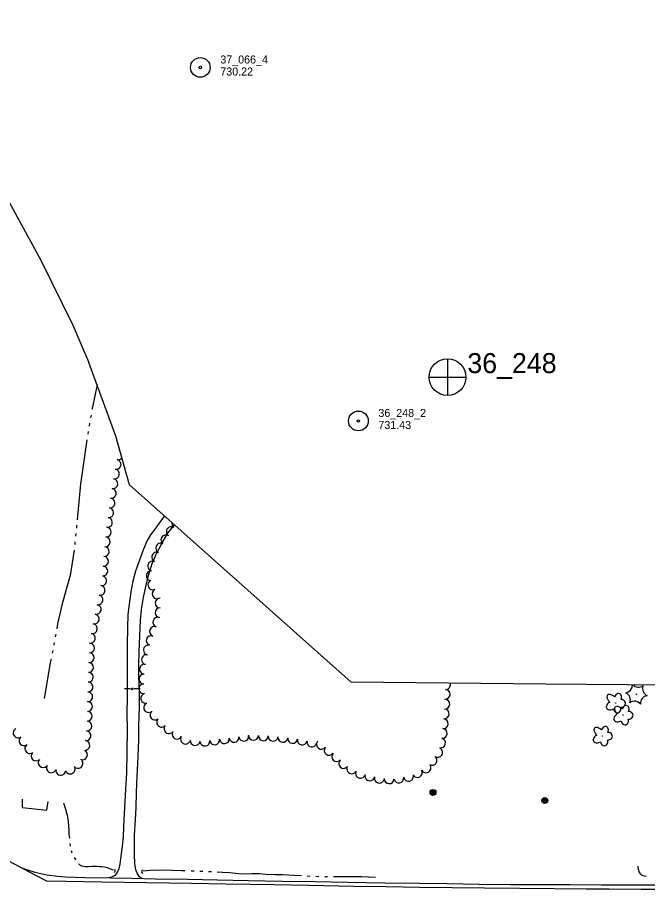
# Model space of a CAD drawing. Extents: x 589250 to 1188077, y 162953 to 363065.
# Drawn here: x 594944 to 595416, y 165060 to 165714 of the extents above; entities that cross this region are included whole.
import ezdxf

# ---------------------------------------------------------------- set-up
doc = ezdxf.new("R2010")
doc.units = 0
for name, color, linetype in [('E_DRN', 7, 'Continuous'), ('E_DWY', 7, 'Continuous'), ('E_FEN_P', 7, 'Continuous'), ('E_LAND_TreeLine_P', 7, 'Continuous'), ('E_LAND_Vegetation', 7, 'Continuous'), ('E_MAP_Limits', 7, 'Continuous'), ('E_MAP_PassPoints', 7, 'Continuous'), ('E_MAP_PhotoCenter', 7, 'Continuous'), ('E_MISCPROP', 7, 'Continuous'), ('E_RDWY', 7, 'Continuous'), ('E_RDWY_Gravel', 7, 'Continuous'), ('E_WAL', 7, 'Continuous'), ('E_WTR_FlowLine', 7, 'Continuous')]:
    doc.layers.add(name, color=color, linetype=linetype)

msp = doc.modelspace()

# ---------------------------------------------------------------- linework, layer by layer
at = {"layer": 'E_DRN'}
for centre, radius, start, end in [((595015.5, 165074.49), 1.47, 300.65439, 46.91459), ((595038.56, 165073.84), 1.74, 125.04116, 231.30137)]:
    msp.add_arc(centre, radius, start, end, dxfattribs=at)
at = {"layer": 'E_DWY'}
for p, q in [((595053.78, 165340.49), (595047.45, 165331.75)), ((595053.89, 165340.64), (595053.78, 165340.49)), ((595047.45, 165331.75), (595043.56, 165326.31)), ((595056.55, 165327.54), (595061.41, 165333.94)), ((595043.56, 165326.31), (595041.09, 165322.07)), ((595051.92, 165319.91), (595056.55, 165327.54)), ((595041.09, 165322.07), (595038.25, 165315.73)), ((595047.89, 165312.42), (595051.92, 165319.91)), ((595038.25, 165315.73), (595034.43, 165305.32)), ((595044.81, 165304.91), (595047.89, 165312.42)), ((595034.43, 165305.32), (595032.18, 165299.07)), ((595042.01, 165295.87), (595044.81, 165304.91)), ((595032.18, 165299.07), (595030.14, 165291.64)), ((595030.14, 165291.64), (595028.62, 165283.73)), ((595039.98, 165287.68), (595042.01, 165295.87)), ((595038.18, 165279.39), (595039.98, 165287.68)), ((595028.62, 165283.73), (595027.17, 165272.77)), ((595036.78, 165270.45), (595038.18, 165279.39)), ((595027.17, 165272.77), (595026.54, 165266.39)), ((595026.54, 165266.39), (595026.12, 165257.16)), ((595036.07, 165262.38), (595036.78, 165270.45)), ((595035.48, 165250.66), (595036.07, 165262.38)), ((595026.12, 165257.16), (595025.99, 165243.95)), ((595034.97, 165238.84), (595035.48, 165250.66)), ((595025.99, 165243.95), (595026.07, 165229.7)), ((595034.74, 165228.38), (595034.97, 165238.84)), ((595026.07, 165229.81), (595025.87, 165216.52)), ((595034.83, 165220.18), (595034.74, 165228.38)), ((595035.24, 165208.8), (595034.83, 165220.18)), ((595025.87, 165216.52), (595025.95, 165205.76)), ((595025.95, 165205.76), (595025.8, 165191.54)), ((595035.16, 165197.55), (595035.24, 165208.8)), ((595034.94, 165190.22), (595035.16, 165197.55)), ((595025.8, 165191.54), (595025.88, 165181.19)), ((595034.77, 165182.7), (595034.94, 165190.22)), ((595025.88, 165181.19), (595025.82, 165162.94)), ((595034.63, 165173.03), (595034.77, 165182.7)), ((595034.29, 165159.92), (595034.63, 165173.03)), ((595025.82, 165162.94), (595025.47, 165147.96)), ((595033.6, 165145.54), (595034.29, 165159.92)), ((595025.47, 165147.96), (595024.82, 165135.8)), ((595033.09, 165133.14), (595033.6, 165145.54)), ((595024.82, 165135.8), (595024.02, 165121.96)), ((595032.63, 165121.72), (595033.09, 165133.14)), ((595024.02, 165121.96), (595023.34, 165107.6)), ((595032.23, 165112.92), (595032.63, 165121.72)), ((595023.34, 165107.6), (595022.93, 165100.05)), ((595031.58, 165100.99), (595032.23, 165112.92)), ((595022.93, 165100.05), (595022.22, 165093.08)), ((595031.39, 165086.74), (595031.47, 165094.53)), ((595031.47, 165094.53), (595031.58, 165100.99)), ((595022.22, 165093.08), (595021.29, 165085.36)), ((595021.29, 165085.36), (595020.6, 165079.45)), ((595031.79, 165079.96), (595031.39, 165086.74)), ((595019.86, 165076.06), (595018.49, 165073.14)), ((595020.6, 165079.45), (595019.86, 165076.06)), ((595032.53, 165075.23), (595031.79, 165079.96)), ((595033.53, 165072.62), (595032.53, 165075.23)), ((595014.27, 165069.68), (595012.15, 165069.22)), ((595016.63, 165071.08), (595014.27, 165069.68)), ((595018.49, 165073.14), (595016.63, 165071.08)), ((595035.13, 165070.04), (595033.53, 165072.62)), ((595036.75, 165068.77), (595035.13, 165070.04))]:
    msp.add_line(p, q, dxfattribs=at)
at = {"layer": 'E_FEN_P'}
for p, q in [((595028.47, 165210.93), (595023.91, 165210.98)), ((595030.59, 165211.54), (595028.99, 165210.18)), ((595030.5, 165210.16), (595029.33, 165211.53)), ((595035.84, 165210.85), (595031.29, 165210.9))]:
    msp.add_line(p, q, dxfattribs=at)
at = {"layer": 'E_LAND_TreeLine_P'}
for centre, radius, start, end in [((595019.09, 165386.39), 3.66, 66.9985, 79.79735), ((595021.14, 165393.41), 3.66, 250.91456, 260.17355), ((595017.79, 165379.18), 3.66, 259.79735, 79.79735), ((595019.09, 165386.39), 3.66, 259.79735, 324.10565), ((595016.49, 165371.97), 3.66, 259.79735, 79.79735), ((595015.3, 165364.74), 3.66, 261.02154, 81.02154), ((595014.15, 165357.51), 3.66, 261.02154, 81.02154), ((595013.12, 165350.25), 3.66, 262.59698, 82.59698), ((595012.18, 165342.99), 3.66, 262.59698, 82.59698), ((595011.23, 165335.72), 3.66, 262.59698, 82.59698), ((595010.3, 165328.46), 3.66, 264.27589, 84.27589), ((595059.08, 165328.76), 3.68, 56.58651, 236.58651), ((595063.13, 165334.89), 3.68, 168.66964, 236.58651), ((595009.57, 165321.17), 3.66, 264.27589, 84.27589), ((595055.04, 165322.62), 3.68, 56.58651, 236.58651), ((595008.84, 165313.88), 3.66, 264.27589, 84.27589), ((595051.08, 165316.43), 3.68, 65.9096, 245.9096), ((595048.08, 165309.72), 3.68, 65.9096, 245.9096), ((595008.27, 165306.57), 3.66, 266.10098, 86.10098), ((595045.08, 165303.01), 3.68, 65.9096, 245.9096), ((595007.78, 165299.27), 3.66, 266.10098, 86.10098), ((595044.06, 165295.77), 3.68, 84.21356, 264.21356), ((595006.99, 165291.99), 3.66, 259.10707, 79.10707), ((595045.27, 165288.8), 3.68, 115.2807, 295.2807), ((595005.6, 165284.8), 3.66, 259.10707, 79.10707), ((595048.43, 165282.16), 3.68, 116.12696, 296.12696), ((595004.22, 165277.61), 3.66, 259.10707, 79.10707), ((595050.75, 165275.35), 3.68, 89.3153, 269.3153), ((595002.83, 165270.41), 3.66, 258.32225, 78.32225), ((595050.66, 165268), 3.68, 89.3153, 269.3153), ((595001.34, 165263.24), 3.66, 258.32225, 78.32225), ((595048.97, 165260.91), 3.68, 71.98206, 251.98206), ((594999.86, 165256.06), 3.66, 258.32225, 78.32225), ((594998.38, 165248.89), 3.66, 258.32225, 78.32225), ((595046.51, 165253.99), 3.68, 69.86096, 249.86096), ((594997.85, 165241.59), 3.66, 266.94069, 86.94069), ((595043.98, 165247.08), 3.68, 69.86096, 249.86096), ((595041.91, 165240.05), 3.68, 78.72764, 258.72764), ((594997.46, 165234.27), 3.66, 266.94069, 86.94069), ((595040.48, 165232.84), 3.68, 78.72764, 258.72764), ((594997.07, 165226.96), 3.66, 266.94069, 86.94069), ((595039.04, 165225.64), 3.68, 78.72764, 258.72764), ((594996.82, 165219.64), 3.66, 268.55222, 88.55222), ((595038.61, 165218.32), 3.68, 88.73232, 268.73232), ((594996.63, 165212.31), 3.66, 268.55222, 88.55222), ((595038.45, 165210.97), 3.68, 88.73232, 268.73232), ((595264.81, 165214.15), 3.68, 267.76632, 14.74098), ((594996.45, 165204.99), 3.66, 268.55222, 88.55222), ((595039.88, 165203.81), 3.68, 104.95146, 284.95146), ((595264.52, 165206.81), 3.68, 267.76632, 87.76632), ((594996.24, 165197.67), 3.66, 268.27324, 88.27324), ((595042.12, 165196.88), 3.68, 130.10246, 310.10246), ((595264.24, 165199.46), 3.68, 267.76632, 87.76632), ((594996.02, 165190.34), 3.66, 268.27324, 88.27324), ((595046.85, 165191.26), 3.68, 130.10246, 310.10246), ((595263.8, 165192.13), 3.68, 264.34455, 84.34455), ((594995.8, 165183.02), 3.66, 268.27324, 88.27324), ((595051.84, 165185.89), 3.68, 139.03849, 319.03849), ((595263.08, 165184.81), 3.68, 264.34455, 84.34455), ((594944.14, 165177.84), 3.66, 118.09807, 298.09807), ((595057.39, 165181.07), 3.68, 139.03849, 319.03849), ((595262.35, 165177.5), 3.68, 264.34455, 84.34455), ((594948.57, 165172.05), 3.66, 130.51791, 310.51791), ((594995.14, 165175.73), 3.66, 263.38359, 83.38359), ((595063.45, 165176.96), 3.68, 149.45325, 329.45325), ((595069.78, 165173.22), 3.68, 149.45325, 329.45325), ((595091.59, 165172.66), 3.68, 187.12684, 7.12684), ((595098.89, 165173.57), 3.68, 187.19266, 7.19266), ((595106.18, 165174.49), 3.68, 187.19266, 7.19266), ((595113.47, 165175.41), 3.68, 187.19266, 7.19266), ((595120.78, 165176.04), 3.68, 177.36412, 357.36412), ((595128.12, 165175.7), 3.68, 177.36412, 357.36412), ((595135.46, 165175.36), 3.68, 173.83506, 353.83506), ((595142.77, 165174.57), 3.68, 173.83506, 353.83506), ((595150.08, 165173.78), 3.68, 173.83506, 353.83506), ((595157.31, 165172.5), 3.68, 168.09756, 348.09756), ((595261.05, 165170.28), 3.68, 255.79613, 75.79613), ((594952.93, 165166.17), 3.66, 124.31317, 304.31317), ((594994.3, 165168.45), 3.66, 263.38359, 83.38359), ((595077, 165172.12), 3.68, 173.16381, 353.16381), ((595084.3, 165171.75), 3.68, 187.12684, 7.12684), ((595164.5, 165170.98), 3.68, 168.09756, 348.09756), ((595171.64, 165169.34), 3.68, 142.36996, 322.36996), ((595177.46, 165164.85), 3.68, 142.36996, 322.36996), ((594957.63, 165160.61), 3.66, 136.19123, 316.19123), ((594992.54, 165161.44), 3.66, 244.42777, 64.42777), ((595183.1, 165160.16), 3.68, 135.41701, 315.41701), ((595254.76, 165157.25), 3.68, 235.28281, 55.28281), ((595258.94, 165163.29), 3.68, 235.28281, 55.28281), ((594962.92, 165155.54), 3.66, 136.19123, 316.19123), ((594969.11, 165151.64), 3.66, 148.56795, 328.56795), ((594989.18, 165154.99), 3.66, 216.94586, 36.94586), ((595188.34, 165155), 3.68, 135.41701, 315.41701), ((595250.18, 165151.65), 3.68, 208.17555, 28.17555), ((594976.12, 165149.83), 3.66, 170.1822, 350.1822), ((594983.24, 165150.77), 3.66, 194.99122, 14.99122), ((595194.4, 165150.99), 3.68, 152.97728, 332.97728), ((595200.95, 165147.65), 3.68, 152.97728, 332.97728), ((595243.7, 165148.18), 3.68, 208.17555, 28.17555), ((595208.03, 165145.73), 3.68, 166.16697, 346.16697), ((595215.17, 165143.97), 3.68, 166.16697, 346.16697), ((595222.5, 165143.54), 3.68, 176.98338, 356.98338), ((595229.79, 165143.97), 3.68, 190.19941, 10.19941), ((595237.02, 165145.27), 3.68, 190.19941, 10.19941)]:
    msp.add_arc(centre, radius, start, end, dxfattribs=at)
at = {"layer": 'E_LAND_Vegetation'}
for centre, radius in [((595408.03, 165206.9), 0.167), ((595392.34, 165200.29), 0.128), ((595397.99, 165191.27), 0.128), ((595382.54, 165175.6), 0.128)]:
    msp.add_circle(centre, radius, dxfattribs=at)
for centre, radius, start, end in [((595399.12, 165213.83), 5.91, 279.28625, 1.04755), ((595409.57, 165218.07), 5.9, 224.50897, 305.01138), ((595418.47, 165211.15), 5.9, 159.24646, 245.01137), ((595397.58, 165202.65), 5.9, 339.24647, 65.01138), ((595416.89, 165200.03), 5.9, 99.24184, 185.00676), ((595406.49, 165195.73), 5.9, 39.24646, 125.01137)]:
    msp.add_arc(centre, radius, start, end, dxfattribs=at)
for centre, major_axis, ratio in [((595389.78, 165202.93), (3.45, -3.27), 0.560249), ((595394.02, 165203.93), (-1.32, -3.38), 0.716896), ((595389.34, 165198.43), (3.72, 1.99), 0.691916), ((595396.32, 165200.12), (-3.45, 0.14), 0.832022), ((595393.46, 165196.55), (-0.89, 3.5), 0.782863), ((595395.42, 165193.91), (3.45, -3.27), 0.560249), ((595399.67, 165194.92), (-1.32, -3.38), 0.716896), ((595401.97, 165191.1), (-3.45, 0.14), 0.832022), ((595394.99, 165189.41), (3.72, 1.99), 0.691916), ((595399.11, 165187.53), (-0.89, 3.5), 0.782863), ((595379.98, 165178.24), (3.45, -3.27), 0.560249), ((595384.22, 165179.24), (-1.32, -3.38), 0.716896), ((595379.54, 165173.74), (3.72, 1.99), 0.691916), ((595386.52, 165175.43), (-3.45, 0.14), 0.832022), ((595383.66, 165171.86), (-0.89, 3.5), 0.782863)]:
    msp.add_ellipse(centre, major_axis=major_axis, ratio=ratio, start_param=1.570796, end_param=4.712389, dxfattribs=at)
at = {"layer": 'E_MAP_Limits'}
for p, q in [((594861.6, 165714.35), (594961.12, 165532.44)), ((594961.12, 165532.44), (594985.18, 165483.57)), ((594985.18, 165483.57), (594997.3, 165455.71)), ((595017.59, 165400.29), (594997.3, 165455.71)), ((595027.71, 165363.94), (595017.59, 165400.29)), ((595194.09, 165215.84), (595027.71, 165363.94)), ((595339.84, 165214.37), (595194.09, 165215.84)), ((595495.64, 165213.33), (595339.84, 165214.37))]:
    msp.add_line(p, q, dxfattribs=at)
at = {"layer": 'E_MAP_PassPoints'}
for centre, radius in [((595080.88, 165676.83), 7.38), ((595080.88, 165676.83), 0.945), ((595199.43, 165411.81), 7.38), ((595199.43, 165411.81), 7.38), ((595199.43, 165411.81), 0.945), ((595199.43, 165411.81), 0.945)]:
    msp.add_circle(centre, radius, dxfattribs=at)
at = {"layer": 'E_MAP_PhotoCenter'}
for p, q in [((595266.26, 165458.49), (595266.19, 165431.09)), ((595266.26, 165458.49), (595266.19, 165431.09)), ((595252.57, 165444.69), (595280.03, 165444.68)), ((595252.57, 165444.69), (595280.03, 165444.68))]:
    msp.add_line(p, q, dxfattribs=at)
msp.add_circle((595266.31, 165444.7), 13.78, dxfattribs=at)
msp.add_circle((595266.31, 165444.7), 13.78, dxfattribs=at)
at = {"layer": 'E_MISCPROP'}
for centre, radius in [((595255.39, 165133.26), 2.23), ((595255.39, 165133.26), 1.67), ((595255.39, 165133.26), 1.12), ((595255.39, 165133.26), 0.558), ((595339.22, 165127.23), 2.23), ((595339.22, 165127.23), 1.67), ((595339.22, 165127.23), 1.12), ((595339.22, 165127.23), 0.558)]:
    msp.add_circle(centre, radius, dxfattribs=at)
at = {"layer": 'E_RDWY'}
for p, q in [((594945.76, 165077.19), (594936.77, 165082)), ((594957.46, 165071.09), (594945.76, 165077.19)), ((594965.8, 165066.8), (594957.46, 165071.09)), ((594980.02, 165066.55), (594965.8, 165066.8)), ((595006.88, 165066.01), (594980.02, 165066.55)), ((595040.69, 165065.49), (595006.88, 165066.01)), ((595074.33, 165064.94), (595040.69, 165065.49)), ((595099.88, 165064.48), (595074.33, 165064.94)), ((595136.09, 165063.87), (595099.88, 165064.48)), ((595162.54, 165063.38), (595136.09, 165063.87)), ((595195.67, 165062.78), (595162.54, 165063.38)), ((595220.56, 165062.41), (595195.67, 165062.78)), ((595245.41, 165062.1), (595220.56, 165062.41)), ((595269.65, 165061.74), (595245.41, 165062.1)), ((595294.06, 165061.5), (595269.65, 165061.74)), ((595320.48, 165061.21), (595294.06, 165061.5)), ((595346.28, 165060.99), (595320.48, 165061.21)), ((595370.36, 165060.78), (595346.28, 165060.99)), ((595387.65, 165060.69), (595370.36, 165060.78)), ((595411.57, 165060.59), (595387.65, 165060.69)), ((595435.32, 165060.44), (595411.57, 165060.59))]:
    msp.add_line(p, q, dxfattribs=at)
at = {"layer": 'E_RDWY_Gravel'}
for p, q in [((594945.69, 165077.23), (594951.3, 165075.14)), ((594951.3, 165075.14), (594956.82, 165073.5)), ((594956.82, 165073.5), (594965.66, 165071.57)), ((594965.66, 165071.57), (594973.92, 165070.38)), ((594973.92, 165070.38), (594979.56, 165069.88)), ((594979.56, 165069.88), (594994.16, 165069.57)), ((594994.16, 165069.57), (595013.37, 165069.2)), ((595013.37, 165069.2), (595029.41, 165068.9)), ((595029.41, 165068.9), (595047.17, 165068.57)), ((595047.17, 165068.57), (595071.2, 165068.12)), ((595071.2, 165068.12), (595093.73, 165067.77)), ((595093.73, 165067.77), (595116.91, 165067.28)), ((595116.91, 165067.28), (595142.36, 165066.84)), ((595142.36, 165066.84), (595166.77, 165066.36)), ((595166.77, 165066.36), (595191.42, 165066.08)), ((595191.42, 165066.08), (595219.31, 165065.52)), ((595219.31, 165065.52), (595244.76, 165065.11)), ((595244.76, 165065.11), (595266.08, 165064.96)), ((595266.08, 165064.96), (595289.95, 165064.54)), ((595289.95, 165064.54), (595313.48, 165064.3)), ((595313.48, 165064.3), (595335.9, 165064.27)), ((595335.9, 165064.27), (595358.37, 165064.11)), ((595358.37, 165064.11), (595381.77, 165064.03)), ((595381.77, 165064.03), (595406.61, 165063.94)), ((595406.61, 165063.94), (595428.48, 165063.88))]:
    msp.add_line(p, q, dxfattribs=at)
at = {"layer": 'E_WAL'}
for p, q in [((594947.22, 165128.29), (594947.12, 165121.9)), ((594947.12, 165121.9), (594965.7, 165120.01)), ((594965.7, 165120.01), (594966.8, 165126.48))]:
    msp.add_line(p, q, dxfattribs=at)
at = {"layer": 'E_WTR_FlowLine'}
for p, q in [((595003.41, 165439.02), (594999.93, 165422.26)), ((594999.93, 165422.26), (594999.59, 165420.3)), ((594998.87, 165416.19), (594998.52, 165414.14)), ((594997.8, 165410.04), (594997.44, 165407.98)), ((594996.73, 165403.88), (594996.37, 165401.83)), ((594995.74, 165397.71), (594991.49, 165367.8)), ((594991.06, 165364.75), (594988.49, 165337.75)), ((594991.49, 165367.8), (594991.06, 165364.75)), ((594988.09, 165333.6), (594987.89, 165331.53)), ((594987.48, 165327.38), (594987.27, 165325.31)), ((594986.86, 165321.16), (594986.66, 165319.09)), ((594986.09, 165313.35), (594983.12, 165295.93)), ((594986.25, 165314.94), (594986.09, 165313.35)), ((594983.12, 165295.93), (594980.15, 165285.4)), ((594980.15, 165285.4), (594976.88, 165273.78)), ((594976.88, 165273.78), (594973.78, 165259.67)), ((594973.78, 165259.67), (594973.13, 165256.04)), ((594972.4, 165251.94), (594972.03, 165249.89)), ((594971.3, 165245.79), (594971.01, 165244.16)), ((594970.13, 165239.65), (594969.73, 165237.61)), ((594971.01, 165244.16), (594970.92, 165243.74)), ((594968.94, 165233.51), (594968.33, 165230.37)), ((594968.33, 165230.37), (594963.81, 165203.75)), ((594980.1, 165120.35), (594978.44, 165125.16)), ((594981.48, 165114.9), (594980.1, 165120.35)), ((594981.98, 165111.36), (594981.48, 165114.9)), ((594982.29, 165108.27), (594981.98, 165111.36)), ((594982.43, 165104.99), (594982.29, 165108.27)), ((594982.59, 165102.07), (594982.43, 165104.99)), ((594982.87, 165099.04), (594982.59, 165102.07)), ((594982.9, 165098.63), (594982.87, 165099.04)), ((594983.42, 165093.55), (594983.27, 165094.92)), ((594983.49, 165093.07), (594983.42, 165093.55)), ((594984.82, 165087.65), (594984.24, 165089.42)), ((594987.4, 165082.96), (594986.6, 165084.37)), ((594987.53, 165082.76), (594987.4, 165082.96)), ((594989.66, 165079.6), (594989.62, 165079.67)), ((594991, 165078.39), (594989.66, 165079.6)), ((594991.97, 165077.95), (594991, 165078.39)), ((594993.13, 165077.67), (594991.97, 165077.95)), ((594994.27, 165077.54), (594993.13, 165077.67)), ((594996.93, 165077.59), (594994.27, 165077.54)), ((594999.85, 165077.64), (594996.93, 165077.59)), ((595003.33, 165077.61), (594999.85, 165077.64)), ((595005.51, 165077.54), (595003.33, 165077.61)), ((595007.02, 165077.43), (595005.51, 165077.54)), ((595009.06, 165077.17), (595007.02, 165077.43)), ((595011.16, 165076.7), (595009.06, 165077.17)), ((595013.6, 165075.78), (595011.16, 165076.7)), ((595015.65, 165075.03), (595013.6, 165075.78)), ((595052.98, 165074.91), (595043.07, 165074.64)), ((595067.12, 165074.53), (595052.98, 165074.91)), ((595409.55, 165075.47), (595409.28, 165077.99)), ((595410.3, 165073.24), (595409.55, 165075.47)), ((595043.07, 165074.64), (595037.97, 165074.12)), ((595069.59, 165074.41), (595067.12, 165074.53)), ((595076.13, 165074.11), (595073.95, 165074.21)), ((595082.67, 165073.87), (595080.49, 165073.94)), ((595089.22, 165073.62), (595087.04, 165073.71)), ((595097.41, 165073.3), (595093.58, 165073.44)), ((595102.63, 165072.89), (595097.41, 165073.3)), ((595109.51, 165072.26), (595102.63, 165072.89)), ((595114.84, 165072.02), (595109.51, 165072.26)), ((595119.6, 165072.11), (595114.84, 165072.02)), ((595124.7, 165072.14), (595119.6, 165072.11)), ((595125.14, 165072.11), (595124.7, 165072.14)), ((595130.08, 165071.79), (595125.14, 165072.11)), ((595136.69, 165071.58), (595130.08, 165071.79)), ((595142.42, 165071.49), (595136.69, 165071.58)), ((595151.43, 165070.96), (595142.42, 165071.49)), ((595156.73, 165070.64), (595151.43, 165070.96)), ((595163.27, 165070.3), (595161.09, 165070.38)), ((595169.81, 165070.06), (595167.63, 165070.14)), ((595176.36, 165069.93), (595174.18, 165069.95)), ((595192.19, 165069.94), (595180.73, 165069.9)), ((595201.88, 165069.93), (595192.19, 165069.94)), ((595212.38, 165069.58), (595201.88, 165069.93)), ((595411.19, 165071.89), (595410.3, 165073.24)), ((595412.19, 165071.1), (595411.19, 165071.89)), ((595414.06, 165070.46), (595412.19, 165071.1)), ((595415.2, 165070.32), (595414.06, 165070.46))]:
    msp.add_line(p, q, dxfattribs=at)

# ---------------------------------------------------------------- texts
at = {"layer": 'E_MAP_PassPoints'}
for s, p in [('37_066_4', (595095.88, 165679.82)), ('730.22', (595095.88, 165670.82)), ('36_248_2', (595214.43, 165414.8)), ('36_248_2', (595214.43, 165414.8)), ('731.43', (595214.43, 165405.8)), ('731.43', (595214.43, 165405.8))]:
    msp.add_text(s, height=6, dxfattribs=at).set_placement(p)
at = {"layer": 'E_MAP_PhotoCenter'}
msp.add_text('36_248', height=15, dxfattribs=at).set_placement((595281.16, 165447.67))
msp.add_text('36_248', height=15, dxfattribs=at).set_placement((595281.16, 165447.67))

doc.saveas('drawing.dxf')
